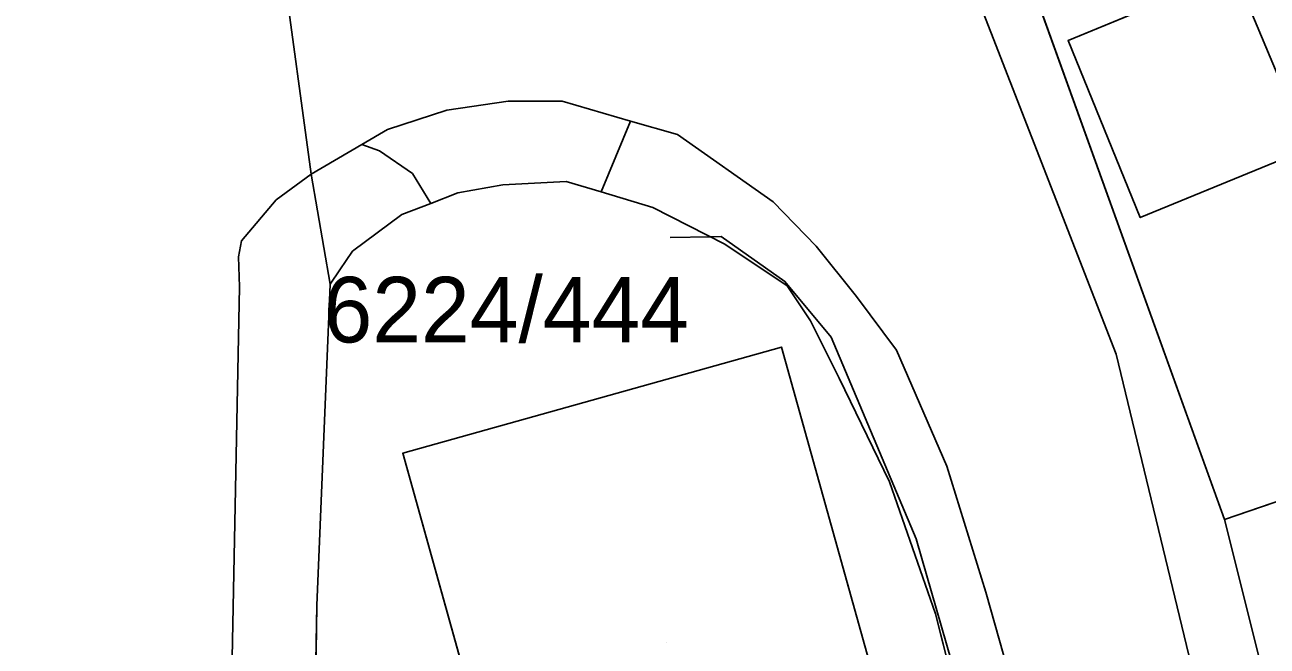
# Model space of a CAD drawing. Extents: x -266199 to -261993, y -1239047 to -1235108.
# Drawn here: x -263998.28 to -263960.34, y -1235982.51 to -1235963.55 of the extents above; entities that cross this region are included whole.
import ezdxf

# ---------------------------------------------------------------- set-up
doc = ezdxf.new("R2010")
doc.units = 0
for name, color, linetype in [('body_kn', 7, 'Continuous'), ('kladpar_druhypozemkov', 7, 'Continuous'), ('kladpar_hranice', 7, 'Continuous'), ('kladpar_parcelnecisla', 7, 'Continuous'), ('kladpar_plochy', 7, 'Continuous'), ('tarchy_linie', 7, 'Continuous'), ('zappar_hrandruhpozemk', 7, 'Continuous')]:
    doc.layers.add(name, color=color, linetype=linetype)

msp = doc.modelspace()

# ---------------------------------------------------------------- linework, layer by layer
at = {"layer": 'body_kn'}
for p, q in [((-263966.42, -1235964.03), (-263966.42, -1235964.03)), ((-263985.39, -1235966.15), (-263985.39, -1235966.15)), ((-263983.52, -1235965.88), (-263983.52, -1235965.88)), ((-263981.87, -1235965.88), (-263981.87, -1235965.88)), ((-263979.78, -1235966.49), (-263979.78, -1235966.49)), ((-263987.21, -1235966.74), (-263987.21, -1235966.74)), ((-263978.35, -1235966.9), (-263978.35, -1235966.9)), ((-263987.99, -1235967.2), (-263987.99, -1235967.2)), ((-263987.45, -1235967.39), (-263987.45, -1235967.39)), ((-263989.54, -1235968.11), (-263989.54, -1235968.11)), ((-263989.54, -1235968.11), (-263989.54, -1235968.11)), ((-263986.44, -1235968.09), (-263986.44, -1235968.09)), ((-263983.68, -1235968.43), (-263983.68, -1235968.43)), ((-263981.75, -1235968.33), (-263981.75, -1235968.33)), ((-263985.06, -1235968.68), (-263985.06, -1235968.68)), ((-263980.68, -1235968.65), (-263980.68, -1235968.65)), ((-263980.68, -1235968.65), (-263980.68, -1235968.65)), ((-263990.6, -1235968.89), (-263990.6, -1235968.89)), ((-263985.88, -1235969), (-263985.88, -1235969)), ((-263979.1, -1235969.12), (-263979.1, -1235969.12)), ((-263975.43, -1235968.95), (-263975.43, -1235968.95)), ((-263986.77, -1235969.34), (-263986.77, -1235969.34)), ((-263964.22, -1235969.43), (-263964.22, -1235969.43)), ((-263991.66, -1235970.14), (-263991.66, -1235970.14)), ((-263978.57, -1235970.04), (-263978.57, -1235970.04)), ((-263977.34, -1235970.02), (-263977.34, -1235970.02)), ((-263977.02, -1235970.01), (-263977.02, -1235970.01)), ((-263976.9, -1235970.24), (-263976.9, -1235970.24)), ((-263974.12, -1235970.3), (-263974.12, -1235970.3)), ((-263991.75, -1235970.63), (-263991.75, -1235970.63)), ((-263988.27, -1235970.46), (-263988.27, -1235970.46)), ((-263988.66, -1235971.03), (-263988.66, -1235971.03)), ((-263988.96, -1235971.46), (-263988.96, -1235971.46)), ((-263988.96, -1235971.46), (-263988.96, -1235971.46)), ((-263975.07, -1235971.38), (-263975.07, -1235971.38)), ((-263975, -1235971.51), (-263975, -1235971.51)), ((-263991.72, -1235971.54), (-263991.72, -1235971.54)), ((-263972.88, -1235971.84), (-263972.88, -1235971.84)), ((-263974.29, -1235972.58), (-263974.29, -1235972.58)), ((-263975.17, -1235973.38), (-263975.17, -1235973.38)), ((-263975.17, -1235973.38), (-263975.17, -1235973.38)), ((-263973.66, -1235973.08), (-263973.66, -1235973.08)), ((-263971.66, -1235973.48), (-263971.66, -1235973.48)), ((-263964.95, -1235973.6), (-263964.95, -1235973.6)), ((-263973.41, -1235974.33), (-263973.41, -1235974.33)), ((-263986.74, -1235976.62), (-263986.74, -1235976.62)), ((-263970.12, -1235977.02), (-263970.12, -1235977.02)), ((-263971.88, -1235977.49), (-263971.88, -1235977.49)), ((-263961.65, -1235978.64), (-263961.65, -1235978.64)), ((-263971.06, -1235979.23), (-263971.06, -1235979.23)), ((-263968.93, -1235980.86), (-263968.93, -1235980.86)), ((-263989.36, -1235981.27), (-263989.36, -1235981.27)), ((-263970.47, -1235981.52), (-263970.47, -1235981.52))]:
    msp.add_line(p, q, dxfattribs=at)
at = {"layer": 'kladpar_druhypozemkov'}
for p, q in [((-263982.58, -1235971.22), (-263982.58, -1235971.22)), ((-263978.68, -1235982.4), (-263978.68, -1235982.4))]:
    msp.add_line(p, q, dxfattribs=at)
at = {"layer": 'kladpar_hranice'}
msp.add_line((-263989.36, -1235981.27), (-263988.96, -1235971.46), dxfattribs=at)
for points in [[(-264003.88, -1235912.26), (-263999.56, -1235924.14), (-263993, -1235942.71), (-263989.54, -1235968.11), (-263988.96, -1235971.46)], [(-263988.96, -1235971.46), (-263989.54, -1235968.11), (-263993, -1235942.71), (-263999.56, -1235924.14), (-264003.88, -1235912.26)], [(-263937.31, -1235947.89), (-263935.45, -1235956.55), (-263932, -1235968.58), (-263932.72, -1235968.76), (-263961.65, -1235978.64), (-263967.64, -1235962.02)], [(-263958.43, -1235969.08), (-263959.08, -1235967.32), (-263964.22, -1235969.43), (-263966.42, -1235964.03), (-263961.34, -1235961.93), (-263950.8, -1235957.47), (-263950.19, -1235958.89), (-263943.73, -1235956.16), (-263941.47, -1235961.53), (-263945.6, -1235963.22), (-263943.82, -1235967.47), (-263952.91, -1235971.25), (-263958.43, -1235969.08)], [(-263966.42, -1235964.03), (-263964.22, -1235969.43), (-263959.08, -1235967.32), (-263958.43, -1235969.08), (-263952.91, -1235971.25), (-263943.82, -1235967.47), (-263945.6, -1235963.22), (-263941.47, -1235961.53), (-263943.73, -1235956.16), (-263950.19, -1235958.89), (-263950.8, -1235957.47), (-263961.34, -1235961.93), (-263966.42, -1235964.03)], [(-263967.64, -1235962.02), (-263961.65, -1235978.64), (-263958, -1235993.19), (-263957.56, -1235994.94), (-263957.27, -1235996.1), (-263954.18, -1236011.08), (-263951.5, -1236027.74), (-263949.02, -1236045.48), (-263947.44, -1236063.25), (-263945.93, -1236081.29), (-263944.98, -1236099.21), (-263944.22, -1236117.2), (-263943.46, -1236135.24), (-263942.94, -1236150.22), (-263942.42, -1236165.25), (-263941.74, -1236180.26), (-263941.12, -1236196.31)], [(-263988.96, -1235971.46), (-263988.66, -1235971.03), (-263988.27, -1235970.46), (-263986.77, -1235969.34), (-263985.88, -1235969), (-263985.06, -1235968.68), (-263983.68, -1235968.43), (-263981.75, -1235968.33), (-263980.68, -1235968.65), (-263979.1, -1235969.12), (-263976.9, -1235970.24), (-263975, -1235971.51), (-263974.29, -1235972.58), (-263973.41, -1235974.33), (-263971.88, -1235977.49), (-263970.47, -1235981.52), (-263969.47, -1235985.45), (-263967.97, -1235992.1), (-263967.3, -1235994.98), (-263968.93, -1235994.89)], [(-263964.93, -1236009.19), (-263965.78, -1236003.21), (-263965.84, -1236002.82), (-263966.34, -1235999.98), (-263967.01, -1235996.23), (-263967.3, -1235994.98), (-263967.97, -1235992.1), (-263969.47, -1235985.45), (-263970.47, -1235981.52), (-263971.88, -1235977.49), (-263973.41, -1235974.33), (-263974.29, -1235972.58), (-263975, -1235971.51), (-263976.9, -1235970.24), (-263979.1, -1235969.12), (-263980.68, -1235968.65), (-263981.75, -1235968.33), (-263983.68, -1235968.43), (-263985.06, -1235968.68), (-263985.88, -1235969), (-263986.77, -1235969.34), (-263988.27, -1235970.46), (-263988.66, -1235971.03), (-263988.96, -1235971.46)], [(-263958, -1235993.19), (-263961.65, -1235978.64), (-263932.72, -1235968.76), (-263932, -1235968.58)], [(-263988.96, -1235971.46), (-263989.36, -1235981.27), (-263989.42, -1235984.66), (-263989.93, -1235986.67), (-263990.67, -1235989.63), (-263991.01, -1235990.97), (-263991.77, -1235993.69), (-263993.77, -1236000.9), (-263997.69, -1236007.41)], [(-263975.17, -1235973.38), (-263970.33, -1235990.74), (-263981.89, -1235993.98), (-263986.74, -1235976.62), (-263975.17, -1235973.38)], [(-263986.74, -1235976.62), (-263981.89, -1235993.98), (-263970.33, -1235990.74), (-263975.17, -1235973.38), (-263986.74, -1235976.62)], [(-263968.93, -1235994.89), (-263989.72, -1235993.8), (-263991.77, -1235993.69), (-263991.01, -1235990.97), (-263990.67, -1235989.63), (-263988.83, -1235990.09), (-263988.08, -1235987.14), (-263989.93, -1235986.67), (-263989.42, -1235984.66), (-263989.36, -1235981.27)]]:
    msp.add_lwpolyline(points, dxfattribs=at)
at = {"layer": 'kladpar_plochy'}
for p, q in [((-263961.65, -1235978.64), (-263967.64, -1235962.02)), ((-263961.34, -1235961.93), (-263966.42, -1235964.03)), ((-263966.42, -1235964.03), (-263964.22, -1235969.43)), ((-263964.22, -1235969.43), (-263959.08, -1235967.32)), ((-263985.06, -1235968.68), (-263983.68, -1235968.43)), ((-263983.68, -1235968.43), (-263981.75, -1235968.33)), ((-263981.75, -1235968.33), (-263980.68, -1235968.65)), ((-263985.88, -1235969), (-263985.06, -1235968.68)), ((-263980.68, -1235968.65), (-263979.1, -1235969.12)), ((-263932.72, -1235968.76), (-263961.65, -1235978.64)), ((-263986.77, -1235969.34), (-263985.88, -1235969)), ((-263979.1, -1235969.12), (-263976.9, -1235970.24)), ((-263988.27, -1235970.46), (-263986.77, -1235969.34)), ((-263976.9, -1235970.24), (-263975, -1235971.51)), ((-263988.66, -1235971.03), (-263988.27, -1235970.46)), ((-263988.96, -1235971.46), (-263988.66, -1235971.03)), ((-263989.36, -1235981.27), (-263988.96, -1235971.46)), ((-263975, -1235971.51), (-263974.29, -1235972.58)), ((-263974.29, -1235972.58), (-263973.41, -1235974.33)), ((-263975.17, -1235973.38), (-263986.74, -1235976.62)), ((-263970.33, -1235990.74), (-263975.17, -1235973.38)), ((-263973.41, -1235974.33), (-263971.88, -1235977.49)), ((-263986.74, -1235976.62), (-263981.89, -1235993.98)), ((-263971.88, -1235977.49), (-263970.47, -1235981.52)), ((-263989.42, -1235984.66), (-263989.36, -1235981.27)), ((-263970.47, -1235981.52), (-263969.47, -1235985.45))]:
    msp.add_line(p, q, dxfattribs=at)
for points in [[(-263993, -1235942.71), (-263989.54, -1235968.11), (-263988.96, -1235971.46), (-263989.36, -1235981.27), (-263989.42, -1235984.66), (-263989.93, -1235986.67), (-263990.67, -1235989.63), (-263991.01, -1235990.97), (-263991.77, -1235993.69), (-263993.77, -1236000.9), (-263997.69, -1236007.41), (-264005.75, -1236029.89), (-264009.1, -1236029.29), (-264016.73, -1236047.96), (-264018.95, -1236054.41), (-264019, -1236054.55), (-264025.19, -1236073.73), (-264028.84, -1236092.17), (-264032.61, -1236111.18), (-264034.93, -1236130.11), (-264037.2, -1236149.76), (-264039.42, -1236167.83), (-264041.14, -1236187.26)], [(-263969.47, -1235985.45), (-263970.47, -1235981.52), (-263971.88, -1235977.49), (-263973.41, -1235974.33), (-263974.29, -1235972.58), (-263975, -1235971.51), (-263976.9, -1235970.24), (-263979.1, -1235969.12), (-263980.68, -1235968.65), (-263981.75, -1235968.33), (-263983.68, -1235968.43), (-263985.06, -1235968.68), (-263985.88, -1235969), (-263986.77, -1235969.34), (-263988.27, -1235970.46), (-263988.66, -1235971.03), (-263988.96, -1235971.46), (-263989.54, -1235968.11), (-263993, -1235942.71)], [(-263967.64, -1235962.02), (-263961.65, -1235978.64), (-263958, -1235993.19), (-263957.56, -1235994.94), (-263957.27, -1235996.1), (-263954.18, -1236011.08), (-263951.5, -1236027.74), (-263949.02, -1236045.48), (-263947.44, -1236063.25), (-263945.93, -1236081.29), (-263944.98, -1236099.21), (-263944.22, -1236117.2), (-263943.46, -1236135.24), (-263942.94, -1236150.22), (-263942.42, -1236165.25), (-263941.74, -1236180.26), (-263941.12, -1236196.31)]]:
    msp.add_lwpolyline(points, dxfattribs=at)
for points in [[(-263958.43, -1235969.08), (-263959.08, -1235967.32), (-263964.22, -1235969.43), (-263966.42, -1235964.03), (-263961.34, -1235961.93), (-263950.8, -1235957.47), (-263950.19, -1235958.89), (-263943.73, -1235956.16), (-263941.47, -1235961.53), (-263945.6, -1235963.22), (-263943.82, -1235967.47), (-263952.91, -1235971.25)], [(-263932, -1235968.58), (-263926.88, -1235984.79), (-263927.61, -1235986.69), (-263958, -1235993.19), (-263961.65, -1235978.64), (-263932.72, -1235968.76)], [(-263975.17, -1235973.38), (-263970.33, -1235990.74), (-263981.89, -1235993.98), (-263986.74, -1235976.62)]]:
    msp.add_lwpolyline(points, close=True, dxfattribs=at)
at = {"layer": 'tarchy_linie'}
msp.add_lwpolyline([(-263978.57, -1235970.04), (-263977.34, -1235970.02), (-263977.02, -1235970.01), (-263975.07, -1235971.38), (-263973.66, -1235973.08), (-263971.06, -1235979.23), (-263969.82, -1235983.54), (-263969.05, -1235986.75), (-263967.97, -1235990.89), (-263968.17, -1235991.21), (-263968.38, -1235991.53), (-263969.24, -1235991.93), (-263969.76, -1235991.95)], dxfattribs=at)
at = {"layer": 'zappar_hrandruhpozemk'}
for p, q in [((-263985.39, -1235966.15), (-263983.52, -1235965.88)), ((-263980.68, -1235968.65), (-263979.78, -1235966.49)), ((-263989.54, -1235968.11), (-263987.99, -1235967.2)), ((-263992, -1235985.18), (-263991.72, -1235971.54)), ((-263964.95, -1235973.6), (-263955.82, -1236011.36)), ((-263970.12, -1235977.02), (-263968.93, -1235980.86))]:
    msp.add_line(p, q, dxfattribs=at)
for points in [[(-263978.32, -1235928.14), (-263979.75, -1235932.24), (-263980.63, -1235935.58), (-263981.3, -1235938.75), (-263981.56, -1235940.7), (-263981.69, -1235941.76), (-263981.69, -1235942.94), (-263981.72, -1235943.87), (-263981.43, -1235945.79), (-263980.79, -1235949.02), (-263979.77, -1235952.11), (-263978.82, -1235953.73), (-263978.24, -1235954.08), (-263976.47, -1235955.1), (-263975.23, -1235955.75), (-263973.86, -1235956.73), (-263972.37, -1235957.95), (-263970.47, -1235960.04), (-263969.44, -1235962.06), (-263964.95, -1235973.6)], [(-263955.31, -1235965.74), (-263959.08, -1235967.32), (-263961.34, -1235961.93)], [(-263987.99, -1235967.2), (-263987.21, -1235966.74), (-263985.39, -1235966.15)], [(-263983.52, -1235965.88), (-263981.87, -1235965.88), (-263979.78, -1235966.49), (-263978.35, -1235966.9), (-263975.43, -1235968.95), (-263974.12, -1235970.3), (-263972.88, -1235971.84), (-263971.66, -1235973.48), (-263970.12, -1235977.02)], [(-263987.99, -1235967.2), (-263987.45, -1235967.39), (-263986.44, -1235968.09), (-263985.88, -1235969)], [(-263991.72, -1235971.54), (-263991.75, -1235970.63), (-263991.66, -1235970.14), (-263990.6, -1235968.89), (-263989.54, -1235968.11)], [(-263968.93, -1235980.86), (-263967.83, -1235984.75), (-263966.1, -1235991.52), (-263965.68, -1235993.43), (-263965.1, -1235996.03), (-263964.58, -1235998.54), (-263963.71, -1236002.72), (-263962.74, -1236008.69)]]:
    msp.add_lwpolyline(points, dxfattribs=at)

# ---------------------------------------------------------------- texts
at = {"layer": 'kladpar_parcelnecisla'}
msp.add_text('6224/444', height=2, dxfattribs=at).set_placement((-263989.155, -1235973.24))

doc.saveas('drawing.dxf')
